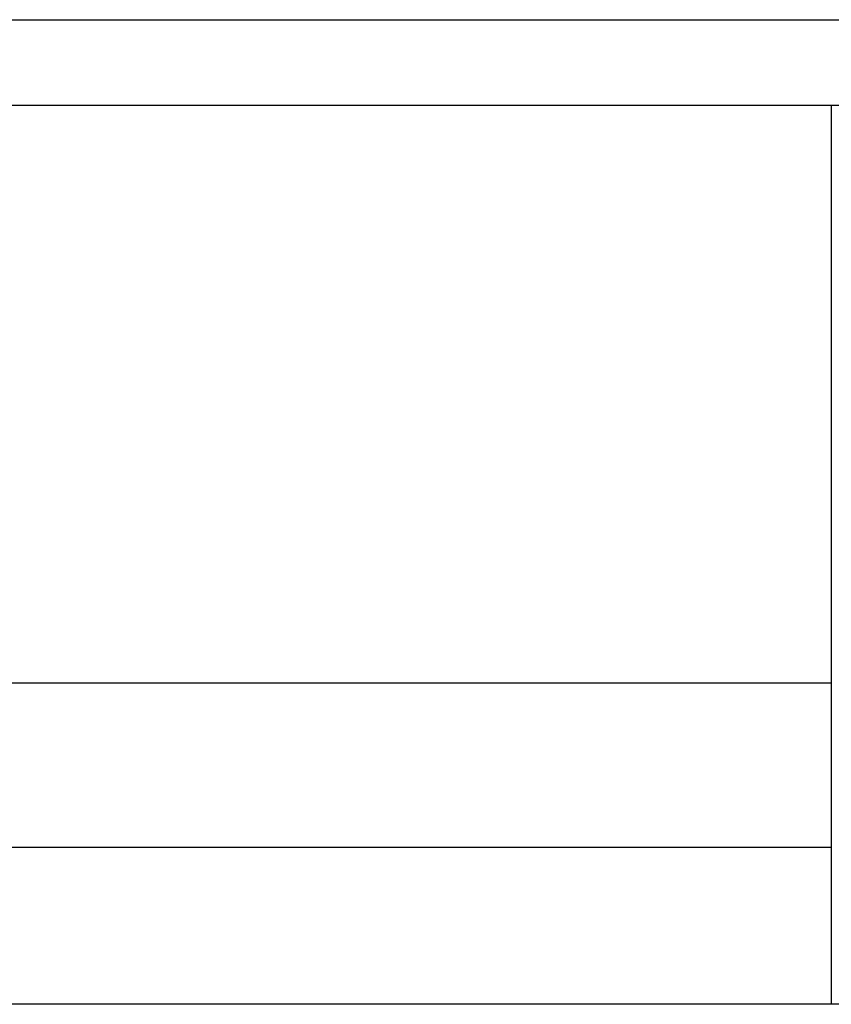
# Model space of a CAD drawing. Header units: inches. Extents: x 24 to 1128, y -58 to 748.
# Tile 571 of 656: x 966 to 981, y 289 to 307. Entities that reach past the tile are written whole.
import ezdxf

# ---------------------------------------------------------------- set-up
doc = ezdxf.new("R2010")
doc.units = ezdxf.units.IN
doc.header["$LTSCALE"] = 32
doc.header["$MEASUREMENT"] = 0
doc.layers.add('Visible (ANSI)', color=7, linetype='Continuous', lineweight=30)

msp = doc.modelspace()

# ---------------------------------------------------------------- linework, layer by layer
at = {"layer": 'Visible (ANSI)'}
for p, q in [((905.73584, 306.60867), (983.48584, 306.60867)), ((905.73584, 305.10867), (982.73584, 305.10867)), ((980.69084, 305.10867), (980.69084, 289.35867)), ((980.69084, 294.98367), (965.21971, 294.98367)), ((980.69084, 292.10867), (965.21971, 292.10867)), ((982.73584, 289.35867), (905.73584, 289.35867))]:
    msp.add_line(p, q, dxfattribs=at)

doc.saveas('drawing.dxf')
